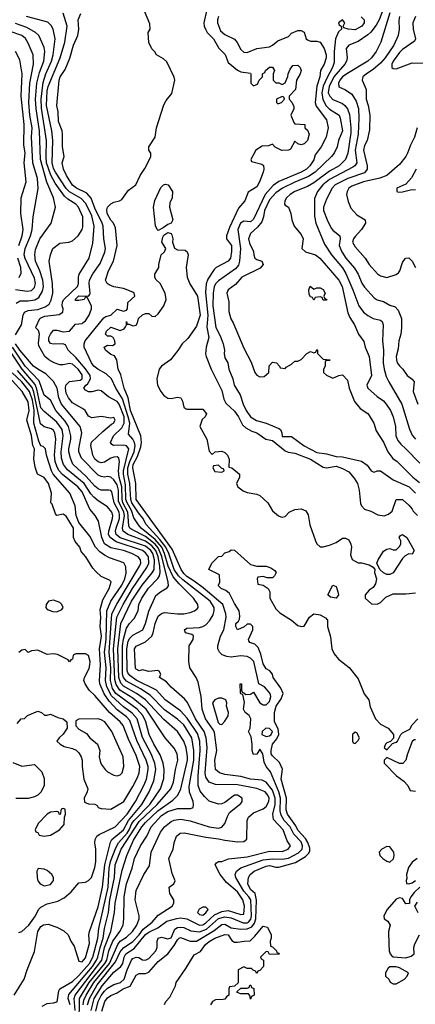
# Model space of a CAD drawing. Header units: inches. Extents: x 1793389 to 1900389, y 320802 to 470796.
# Tile 539 of 656: x 1853496 to 1855990, y 403673 to 409870. Entities that reach past the tile are written whole.
import ezdxf

# ---------------------------------------------------------------- set-up
doc = ezdxf.new("R2010")
doc.units = ezdxf.units.IN
doc.header["$MEASUREMENT"] = 0
doc.layers.add('B8450', color=7, linetype='Continuous')

msp = doc.modelspace()

# ---------------------------------------------------------------- linework, layer by layer
at = {"layer": 'B8450', "color": 2}
for points, elevation in [([(1855810.2, 410000), (1855761.7, 409870), (1855744.1, 409835.9), (1855710, 409791.8), (1855690, 409775.1), (1855630, 409733.3), (1855571.3, 409710), (1855554.8, 409690), (1855560.7, 409630), (1855556.3, 409610), (1855546, 409590), (1855475.5, 409510), (1855446.2, 409450), (1855441.5, 409410), (1855450.4, 409390), (1855470, 409368.4), (1855530, 409342.4), (1855545.5, 409330), (1855562.4, 409310), (1855574, 409274), (1855583.6, 409190), (1855582.6, 409157.4), (1855563.7, 409030), (1855550.4, 408990), (1855510.4, 408950), (1855450, 408917.4), (1855350, 408843.5), (1855310, 408820.5), (1855231.3, 408790), (1855201, 408770), (1855178.8, 408750), (1855166.8, 408730), (1855164.7, 408710), (1855170, 408702), (1855190.9, 408690.9), (1855206, 408650), (1855211.3, 408610), (1855226, 408570), (1855270, 408518), (1855282.8, 408490), (1855274.8, 408430), (1855298, 408410), (1855361, 408390), (1855387.7, 408370), (1855508.4, 408230), (1855528.7, 408190), (1855564.2, 408024.2), (1855576.4, 407996.4), (1855606.8, 407950), (1855631, 407890), (1855665.2, 407845.2), (1855674, 407810), (1855699.1, 407750), (1855713, 407630), (1855684, 407570), (1855690.8, 407550), (1855750, 407498.8), (1855790, 407470.8), (1855806.8, 407450), (1855834, 407410), (1855850.4, 407370), (1855865.5, 407310), (1855866.4, 407250), (1855880.7, 407220.7), (1855897.6, 407197.6), (1855930.7, 407170), (1856018.3, 407078.3)], 258), ([(1853946.4, 403633.6), (1853966, 403710), (1854015.8, 403790), (1854090, 403876), (1854134.7, 403910), (1854146.6, 403930), (1854154.5, 403970), (1854166.2, 403990), (1854216.8, 404023.2), (1854290, 404111.5), (1854310, 404126.5), (1854366.2, 404153.8), (1854424.6, 404195.4), (1854486.8, 404213.2), (1854510, 404216.5), (1854550, 404211.5), (1854630, 404170.2), (1854650, 404172.6), (1854670, 404184.7), (1854724.9, 404235.1), (1854770, 404257.6), (1854810, 404262.7), (1854890, 404237.1), (1854910, 404241), (1854912.8, 404290), (1854902.4, 404330), (1854870, 404381.6), (1854800.4, 404440.4), (1854759, 404490), (1854728.7, 404550), (1854736.4, 404563.6), (1854748.9, 404571.1), (1854770, 404572), (1854812, 404588), (1854930, 404600.3), (1855070, 404637.6), (1855150, 404635.5), (1855188.7, 404650), (1855204, 404670), (1855182, 404702), (1855157.6, 404770), (1855095.3, 404835.3), (1855092.6, 404870), (1855106, 404930), (1855107.3, 404970), (1855090, 405019.7), (1855050, 405071.5), (1855024.2, 405084.2), (1854950, 405089.8), (1854890, 405105.7), (1854790, 405118.4), (1854755.3, 405130), (1854729.7, 405149.7), (1854726, 405210), (1854738, 405270), (1854723.3, 405383.3), (1854718.4, 405398.4), (1854667.6, 405470), (1854647, 405530), (1854639.5, 405610), (1854620.2, 405700.2), (1854609.4, 405729.4), (1854568.7, 405790), (1854562, 405830), (1854563.7, 405930), (1854589.2, 405970), (1854591.9, 405991.9), (1854581.2, 406001.2), (1854542, 406010), (1854534, 406030), (1854550, 406040.7), (1854630, 406045.5), (1854650, 406050.4), (1854670, 406062), (1854693.2, 406086.8), (1854715.1, 406124.9), (1854722.6, 406150), (1854721.7, 406170), (1854696.4, 406210), (1854523.9, 406343.9), (1854497.4, 406370), (1854469.8, 406410), (1854435.8, 406510), (1854416.8, 406550), (1854379, 406599), (1854293.3, 406693.3), (1854272.6, 406732.6), (1854245.4, 406765.4), (1854203.7, 406830), (1854196.2, 406850), (1854190.7, 406950), (1854178.6, 407010), (1854178.9, 407050), (1854189.9, 407090.1), (1854217.3, 407150), (1854224.4, 407190), (1854220.4, 407210), (1854210, 407229.6), (1854182.3, 407262.3), (1854189.8, 407330), (1854180.2, 407370), (1854143.6, 407483.6), (1854101.3, 407550), (1854075.1, 407610), (1854041.8, 407641.8), (1853989.3, 407670), (1853964.5, 407690), (1853949.6, 407710), (1853902.7, 407810), (1853902, 407830), (1853909.6, 407850), (1854027.2, 407992.8), (1854038.9, 408001.1), (1854070, 408010.5), (1854110, 408047.3), (1854150, 408036.3), (1854170, 408043), (1854176.2, 408050), (1854177.2, 408090), (1854221.2, 408130), (1854217.2, 408150), (1854210, 408155.1), (1854150, 408179.3), (1854090, 408189.3), (1854061.2, 408201.2), (1854048, 408210), (1854038, 408230), (1854055.3, 408290), (1854087.8, 408350), (1854109.6, 408450), (1854100.2, 408560.2), (1854087, 408590), (1854070, 408609.4), (1854047.6, 408650), (1854045.8, 408674.2), (1854050, 408691.3), (1854070, 408712), (1854090, 408722), (1854126, 408730), (1854140.4, 408739.6), (1854182, 408798), (1854228, 408830), (1854255.3, 408890), (1854285.6, 408934.4), (1854315.3, 408990), (1854322, 409010), (1854322, 409030), (1854309.3, 409049.3), (1854309.4, 409070), (1854349.4, 409130), (1854357.6, 409190), (1854405.8, 409334.2), (1854418.9, 409361.1), (1854454.2, 409405.8), (1854474, 409490), (1854469.1, 409509.1), (1854424.5, 409604.5), (1854403.7, 409623.7), (1854358, 409650), (1854348.4, 409668.4), (1854330, 409686), (1854310, 409726), (1854306, 409790), (1854318, 409810), (1854316.4, 409843.6), (1854283.1, 409923.1)], 246), ([(1854675.3, 409935.3), (1854657.3, 409850), (1854658.8, 409830), (1854666.8, 409810), (1854678.8, 409790), (1854717.3, 409750), (1854750.5, 409690.5), (1854790.6, 409650.6), (1854810, 409602), (1854870, 409552), (1854890, 409542), (1854950, 409534), (1854954, 409530), (1854954, 409470), (1854970, 409454), (1854994.6, 409465.4), (1855006, 409490), (1855026, 409510), (1855026, 409530), (1855042, 409538), (1855046, 409550), (1855070, 409572), (1855090, 409572), (1855102, 409550), (1855094, 409530), (1855094, 409490), (1855110, 409474), (1855130, 409474), (1855150, 409462), (1855170, 409474), (1855187.3, 409512.7), (1855188, 409530), (1855200.4, 409559.6), (1855218, 409582), (1855250, 409584.7), (1855264.7, 409570), (1855270.9, 409550.9), (1855264.7, 409530), (1855242, 409490), (1855234, 409430), (1855194, 409390), (1855194, 409370), (1855211.6, 409351.6), (1855223.6, 409323.6), (1855224.7, 409310), (1855204.7, 409270), (1855223.6, 409223.6), (1855230, 409214), (1855294, 409210), (1855294, 409190), (1855310, 409174), (1855321, 409150), (1855310.6, 409110), (1855290, 409089), (1855270, 409082), (1855248.4, 409088.4), (1855230, 409106), (1855203.6, 409056.4), (1855191.1, 409048.9), (1855148, 409048), (1855107.3, 409067.3), (1855090, 409086), (1855063.6, 409076.4), (1855025.4, 409074.6), (1854984.7, 409050), (1854954, 408990), (1854958, 408978), (1855022, 408962), (1855032, 408952), (1855036, 408930), (1855030.7, 408910), (1855007.7, 408850), (1854990, 408819), (1854936, 408784), (1854914.8, 408730), (1854876.3, 408683.7), (1854817.7, 408562.3), (1854799.3, 408510), (1854798.8, 408490), (1854832.2, 408450), (1854832.1, 408412.1), (1854824.9, 408370), (1854810.7, 408350), (1854734.8, 408310), (1854721.8, 408298.2), (1854682.5, 408237.5), (1854672.4, 408207.6), (1854667.7, 408152.3), (1854681.2, 408010), (1854676, 407936), (1854688.2, 407870), (1854670.6, 407810), (1854667.5, 407767.5), (1854670.8, 407750), (1854704, 407670), (1854770, 407536), (1854782.6, 407482.6), (1854796, 407456), (1854850, 407407.3), (1854876.4, 407370), (1854900.9, 407320.9), (1854920.9, 407300.9), (1854959.9, 407279.9), (1854990.3, 407270.3), (1855046.8, 407230), (1855090, 407221.3), (1855170, 407157.3), (1855188.4, 407148.4), (1855230, 407141.6), (1855330, 407104.6), (1855410, 407054), (1855430, 407049), (1855490, 407059.6), (1855530, 407045.3), (1855570, 407023.8), (1855605.4, 406985.4), (1855625.3, 406950), (1855636.5, 406910), (1855644.9, 406824.9), (1855650.6, 406810), (1855670.4, 406790.4), (1855710, 406777.3), (1855753.4, 406753.4), (1855792.9, 406747.1), (1855821.7, 406758.3), (1855843.6, 406776.4), (1855869.6, 406850.4), (1855909.4, 406850.6), (1855950, 406814), (1855970.6, 406790), (1855975.9, 406775.9), (1856004.7, 406750)], 246), ([(1853470, 407886), (1853507.6, 407950), (1853518.4, 408010), (1853527.3, 408030), (1853550, 408040.4), (1853610, 408046.7), (1853657.8, 408062.2), (1853681, 408079), (1853695.3, 408104.7), (1853704.5, 408150), (1853703.6, 408210), (1853682.7, 408350), (1853689.4, 408390), (1853705.2, 408430), (1853750, 408462.8), (1853806, 408470), (1853830, 408478.8), (1853865.2, 408510), (1853889.2, 408550), (1853893.8, 408566.2), (1853893.6, 408630), (1853867, 408690), (1853849.4, 408710), (1853800, 408740), (1853778.7, 408758.7), (1853720.6, 408840.6), (1853692.5, 408892.5), (1853665.8, 408970), (1853662.6, 409010), (1853665.3, 409110), (1853633.9, 409313.9), (1853630.7, 409370), (1853644.1, 409475.9), (1853661.4, 409530), (1853696.8, 409610), (1853707.4, 409650), (1853720.7, 409750), (1853707.3, 409810), (1853694.9, 409834.9), (1853674, 409854), (1853539, 409890)], 258), ([(1853896.5, 403670), (1853901.3, 403698.7), (1853914.6, 403730), (1853963.7, 403810), (1854061.6, 403930), (1854114.8, 404050), (1854130, 404070.3), (1854170, 404095.8), (1854207.3, 404130), (1854233.6, 404170), (1854249.3, 404210), (1854249.3, 404230), (1854225.1, 404330), (1854229.6, 404390), (1854278, 404490), (1854315.3, 404544.7), (1854325.6, 404630), (1854383.3, 404756.7), (1854409.8, 404790.2), (1854450, 404822.4), (1854470, 404832.4), (1854510, 404838.4), (1854570, 404827.2), (1854690, 404790.3), (1854750, 404782.4), (1854770, 404788), (1854789.4, 404810), (1854805.1, 404854.9), (1854819.3, 404880.7), (1854890, 404936), (1854899.3, 404950), (1854899, 404970), (1854870, 404989.2), (1854850, 404989.2), (1854790, 404944), (1854770, 404934), (1854750, 404933.2), (1854690, 404952.3), (1854660.1, 404980.1), (1854633.9, 405013.9), (1854621.3, 405050), (1854620.9, 405110), (1854634.6, 405270), (1854632, 405330), (1854616.9, 405376.9), (1854552.8, 405472.8), (1854510, 405520.5), (1854414, 405590), (1854359.5, 405650), (1854230, 405712.1), (1854190, 405741.7), (1854178.3, 405758.3), (1854173.1, 405773.1), (1854172.4, 405910), (1854180.9, 405959.1), (1854190, 405976.4), (1854210, 405995.8), (1854271.8, 406030), (1854289.6, 406070), (1854310, 406146.8), (1854354.2, 406245.8), (1854384, 406270), (1854426.8, 406293.2), (1854433.8, 406306.2), (1854433, 406330), (1854391.7, 406491.7), (1854370, 406546.4), (1854349.9, 406569.9), (1854290, 406616.8), (1854202.2, 406662.2), (1854190.7, 406670.7), (1854183.8, 406683.8), (1854177.4, 406770), (1854146.9, 406830), (1854141.3, 406850), (1854140.4, 406930), (1854124.2, 406990), (1854119.3, 407030), (1854125.1, 407090), (1854121.2, 407110), (1854110, 407118), (1854090, 407116.2), (1854070, 407109.5), (1854030, 407085.1), (1854010, 407081.6), (1853990, 407087.8), (1853970, 407105.1), (1853957.6, 407130), (1853945.6, 407190), (1853949.7, 407210.3), (1854020.7, 407279.3), (1854074.8, 407325.2), (1854088, 407330), (1854098, 407350), (1854090, 407366), (1854070, 407362), (1854010, 407372.3), (1853950, 407365.2), (1853930, 407374), (1853909.5, 407409.5), (1853898.7, 407418.7), (1853830, 407459.5), (1853803.6, 407490), (1853790, 407519), (1853784.7, 407550), (1853787.3, 407570), (1853810, 407593), (1853877.6, 407602.4), (1853889.6, 407610), (1853890, 407634), (1853864, 407670), (1853830, 407701.3), (1853810, 407706), (1853770, 407697.6), (1853750, 407698.4), (1853714, 407710), (1853679.3, 407730), (1853655.1, 407750), (1853616.6, 407816.6), (1853614, 407834), (1853621.6, 407890), (1853614.8, 407914.8), (1853598, 407930), (1853600.4, 407939.6), (1853624, 407990), (1853630, 407993.4), (1853655.6, 408004.4), (1853744.4, 408015.6), (1853769.2, 408030), (1853769.6, 408050), (1853763, 408070), (1853765.6, 408094.4), (1853775.1, 408110), (1853860.7, 408190), (1853867, 408210), (1853866.6, 408250), (1853871.6, 408268.4), (1853935.1, 408370), (1853956.9, 408463.1), (1853966.6, 408570), (1853950, 408635.1), (1853912.8, 408712.8), (1853884.4, 408744.4), (1853810, 408786.2), (1853790, 408808.2), (1853722.4, 408910), (1853710, 408934.5), (1853700.8, 408970), (1853705.3, 409110), (1853698, 409170), (1853665, 409330), (1853670, 409422), (1853675.4, 409450), (1853751, 409630), (1853779.8, 409730), (1853796.2, 409830), (1853769.5, 409910.5)], 254), ([(1853923.7, 403670), (1853935.8, 403710), (1853985.2, 403794.8), (1854099.5, 403940.5), (1854130, 404002), (1854150, 404028.8), (1854210, 404069), (1854248.7, 404110), (1854274.5, 404145.5), (1854331.6, 404190), (1854370, 404233.4), (1854458, 404290), (1854468, 404310), (1854468, 404330), (1854442, 404370), (1854438, 404410), (1854468.4, 404431.6), (1854475.3, 404450), (1854456.5, 404496.5), (1854435.3, 404590), (1854464, 404650), (1854468.9, 404688.9), (1854485.2, 404730), (1854508.7, 404750), (1854532.8, 404752.8), (1854670, 404723.8), (1854750, 404715.3), (1854790, 404706), (1854870, 404694.8), (1854910, 404698), (1854928.7, 404711.3), (1854929.2, 404830), (1854939, 404850), (1854970, 404877.3), (1855030, 404903.8), (1855050, 404918), (1855067.6, 404950), (1855067.8, 404970), (1855059.7, 404990), (1855043.7, 405010), (1854990.9, 405030.9), (1854870, 405055.1), (1854730, 405055.6), (1854690, 405072), (1854670, 405102.7), (1854665.3, 405130), (1854677.3, 405290), (1854672.3, 405350), (1854658.5, 405390), (1854603.5, 405470), (1854552.9, 405572.9), (1854535.1, 405595.1), (1854450, 405669.2), (1854422, 405702), (1854378, 405730), (1854385.2, 405750), (1854376, 405770), (1854367.1, 405772.9), (1854310, 405766.6), (1854270, 405777.6), (1854250, 405772.3), (1854230, 405781.2), (1854227, 405787), (1854220.7, 405910), (1854230, 405926.8), (1854290, 405954.9), (1854329.5, 405990), (1854338.4, 406010), (1854349.8, 406070.2), (1854370, 406115.5), (1854390, 406133), (1854410, 406139.3), (1854490, 406130.6), (1854530, 406130.8), (1854570, 406138.8), (1854598, 406150), (1854616.5, 406163.5), (1854622, 406170), (1854619, 406190), (1854592.3, 406230), (1854500.4, 406320.4), (1854463.8, 406363.8), (1854431.3, 406430), (1854409.9, 406510), (1854391.7, 406550), (1854350, 406598), (1854261.1, 406670), (1854244.2, 406690), (1854215.4, 406735.4), (1854200.3, 406780.3), (1854172.7, 406830), (1854166, 406850), (1854162.6, 406942.6), (1854150.5, 407010), (1854151.2, 407030), (1854184.7, 407170), (1854170, 407187.6), (1854152.1, 407192.1), (1854088, 407190), (1854076.5, 407196.5), (1854069.3, 407210), (1854087, 407250), (1854139.4, 407300.6), (1854155.7, 407330), (1854153.9, 407370), (1854122.3, 407450), (1854110, 407467.8), (1854056.3, 407496.3), (1854010, 407534), (1853990, 407539), (1853950, 407528.7), (1853930, 407528.7), (1853910, 407539), (1853901.2, 407550), (1853914, 407570), (1853924.2, 407575.8), (1853941.6, 407610), (1853939.7, 407630), (1853912, 407672), (1853850, 407744.7), (1853800.9, 407790), (1853784, 407824), (1853769.2, 407829.2), (1853710, 407827), (1853690, 407833.2), (1853679.5, 407850), (1853679.5, 407870), (1853690, 407891.3), (1853710, 407916), (1853730, 407916), (1853770, 407906), (1853809.3, 407910.7), (1853847, 407953), (1853890, 407958.8), (1853896.6, 407963.4), (1853910, 407974.8), (1853934.5, 408010), (1853949.4, 408050), (1853949.3, 408070), (1853922, 408122), (1853910, 408126), (1853902, 408110), (1853870, 408102.7), (1853850, 408102), (1853846.6, 408110), (1853870, 408131.8), (1853929.1, 408130.9), (1853938.6, 408141.4), (1853941.2, 408150), (1853934, 408210), (1853936.9, 408230), (1853956.9, 408270), (1854003.3, 408336.7), (1854032.1, 408407.9), (1854036.3, 408430), (1854026.6, 408490), (1854022.6, 408570), (1854016.9, 408590), (1853970, 408683.7), (1853947.5, 408747.5), (1853919.5, 408779.5), (1853855.1, 408810), (1853830, 408829.6), (1853791.5, 408890), (1853771.8, 408930), (1853764.5, 408970), (1853777, 409010), (1853765.6, 409070), (1853766, 409150), (1853763.6, 409170), (1853741.6, 409230), (1853738, 409290), (1853729.6, 409330), (1853744, 409490), (1853751.8, 409510), (1853782.4, 409557.6), (1853812.4, 409627.6), (1853835.1, 409710), (1853862.9, 409770), (1853869.6, 409810), (1853864.4, 409870), (1853882, 409910)], 250), ([(1854748.4, 409890), (1854742, 409870), (1854742, 409850), (1854761.2, 409801.2), (1854790, 409776.4), (1854850, 409747.7), (1854867.3, 409727.3), (1854890, 409682.8), (1854910, 409665.5), (1854930, 409663.8), (1854990, 409688.4), (1855070, 409700.5), (1855090, 409710.7), (1855122.9, 409737.1), (1855190, 409764), (1855210, 409784.7), (1855250, 409802), (1855270, 409802), (1855290, 409791.3), (1855301, 409750), (1855310, 409744), (1855330, 409735.5), (1855370, 409736.3), (1855390, 409728), (1855415.8, 409690), (1855428.4, 409650), (1855428.4, 409630), (1855414.9, 409590), (1855392.7, 409550), (1855388.5, 409510), (1855368.1, 409451.9), (1855358.7, 409350), (1855365.8, 409325.8), (1855430, 409239.1), (1855440.3, 409190), (1855427.7, 409130), (1855395.5, 409070), (1855359.5, 409020.5), (1855350, 408989.2), (1855325.5, 408950), (1855303.8, 408930), (1855270.6, 408910), (1855129.1, 408850.9), (1855092.9, 408827.1), (1855042.7, 408770), (1854970, 408614), (1854950, 408598.9), (1854910, 408601.3), (1854887.4, 408590), (1854870.3, 408550), (1854887.7, 408430), (1854881.7, 408350), (1854875.4, 408324.6), (1854857.4, 408302.6), (1854750, 408227.6), (1854732.4, 408210), (1854721.1, 408190), (1854714.9, 408150), (1854713.7, 408070), (1854733.5, 407933.5), (1854760.6, 407880.6), (1854779.3, 407830), (1854788, 407790), (1854784.9, 407770), (1854790, 407742), (1854807.3, 407710), (1854814, 407670), (1854839.1, 407610), (1854847.7, 407570), (1854886, 407510), (1854905.3, 407450), (1854923.7, 407410), (1854951.5, 407371.5), (1854987.9, 407347.9), (1855050, 407330.3), (1855130, 407298), (1855139.1, 407290), (1855148, 407270), (1855150, 407246.8), (1855210, 407246), (1855290, 407188.4), (1855370, 407145.7), (1855430, 407137), (1855490, 407121.3), (1855530, 407118.4), (1855650, 407091), (1855686.8, 407066.8), (1855711.6, 407031.6), (1855723.6, 407023.6), (1855730, 407022), (1855749, 407031), (1855770, 407030.8), (1855850, 406974.9), (1855950.6, 406930), (1855990, 406890.5)], 250), ([(1855648.5, 409888.5), (1855666.8, 409870), (1855667.3, 409850), (1855653.4, 409830), (1855610, 409807), (1855566, 409810), (1855540.2, 409820.2), (1855535.3, 409830), (1855545.2, 409850), (1855530, 409869), (1855505.5, 409850), (1855510, 409838), (1855522, 409830), (1855524.7, 409810), (1855506, 409794), (1855486, 409750), (1855479, 409670), (1855478.9, 409601.1), (1855468.9, 409570), (1855433.4, 409506.6), (1855408.8, 409451.2), (1855401.1, 409410), (1855407.6, 409367.6), (1855428.4, 409328.4), (1855450, 409306.4), (1855510, 409270.5), (1855517.1, 409250), (1855530.4, 409170), (1855504.9, 409110), (1855497.1, 409070), (1855478, 409030), (1855462, 409010), (1855358.4, 408910), (1855316.1, 408883.9), (1855230, 408848.5), (1855152.7, 408810), (1855110, 408779.7), (1855070, 408736.9), (1855040.2, 408670), (1855033.1, 408630), (1855021.6, 408598.4), (1854995.9, 408564.1), (1854950, 408524), (1854939.3, 408490), (1854943.9, 408463.9), (1854970.6, 408410.6), (1854971, 408390), (1854978, 408370), (1854990, 408361), (1855022, 408350), (1855031.3, 408330), (1855012.7, 408307.3), (1854896, 408250), (1854855.5, 408204.5), (1854811, 408170), (1854802.8, 408150), (1854814, 408094), (1854814, 408034), (1854827.5, 407987.5), (1854842.8, 407962.8), (1854910, 407802), (1854954.4, 407714.4), (1854978, 407650), (1854990, 407632), (1855010, 407622), (1855036.4, 407623.6), (1855066, 407650), (1855068.4, 407691.6), (1855090, 407714), (1855114, 407710), (1855134, 407690), (1855138, 407678), (1855170, 407674), (1855176.4, 407683.6), (1855210, 407702), (1855230, 407722), (1855250, 407722), (1855270, 407732), (1855306, 407770), (1855330, 407782), (1855350, 407774), (1855362, 407778), (1855370, 407794), (1855374, 407790), (1855374, 407770), (1855410, 407734), (1855454, 407730), (1855450, 407726), (1855430, 407726), (1855422, 407718), (1855422, 407690), (1855412, 407670), (1855412, 407650), (1855430, 407632), (1855470, 407614), (1855508.4, 407631.6), (1855530, 407634), (1855562, 407602), (1855572.2, 407550), (1855606.6, 407466.6), (1855642.4, 407422.4), (1855690, 407391), (1855698.8, 407378.8), (1855727.7, 407330), (1855743.4, 407283.4), (1855790, 407211.3), (1855816.3, 407150), (1855848.6, 407108.6), (1855874.8, 407090), (1855973.4, 406990), (1856016.5, 406956.5)], 254), ([(1855830, 409913.2), (1855773.4, 409730), (1855742.8, 409670), (1855713, 409630), (1855690, 409609.6), (1855558, 409530), (1855530.5, 409510), (1855514.9, 409490), (1855506.4, 409470), (1855508.7, 409448.7), (1855550, 409428), (1855590, 409400.7), (1855616.7, 409356.7), (1855631.5, 409311.5), (1855634.9, 409250), (1855630.2, 409150), (1855611.3, 409050), (1855620.4, 408970), (1855608.9, 408951.1), (1855597.1, 408942.9), (1855450, 408864.4), (1855406.7, 408830), (1855372.4, 408790), (1855354.4, 408745.6), (1855353.7, 408633.7), (1855363, 408590), (1855417.5, 408457.5), (1855461.6, 408390), (1855530, 408308), (1855552.3, 408272.3), (1855597, 408170), (1855633.4, 408070), (1855664, 408030), (1855690, 408007.7), (1855724.7, 407990), (1855770, 407979.1), (1855780.7, 407970), (1855787.7, 407950), (1855783, 407850), (1855788.4, 407790), (1855786.4, 407710), (1855793, 407670), (1855805.3, 407625.3), (1855822, 407590), (1855904.9, 407450), (1855953.5, 407293.5), (1855970, 407256), (1855990.6, 407230)], 262), ([(1855890.6, 409890), (1855886.2, 409866.2), (1855888, 409810), (1855881.6, 409770), (1855854.4, 409710), (1855798.9, 409630), (1855770, 409596.9), (1855723.9, 409556.1), (1855682.8, 409530), (1855658.8, 409510), (1855656.8, 409503.2), (1855654, 409490), (1855680.7, 409430), (1855680.4, 409370), (1855692.7, 409330), (1855703, 409270), (1855702, 409178), (1855685.5, 409110), (1855670, 409079), (1855662.4, 409050), (1855687.2, 408950), (1855686.7, 408930), (1855670, 408906.6), (1855564, 408870), (1855485.5, 408830), (1855466.4, 408810), (1855430, 408741.2), (1855410.7, 408690.7), (1855410.5, 408670), (1855433.4, 408610), (1855459.2, 408559.2), (1855470, 408545.5), (1855514.8, 408510), (1855517.1, 408490), (1855510.4, 408450), (1855526.7, 408410), (1855552.4, 408370), (1855605.8, 408305.8), (1855628.7, 408268.7), (1855652.1, 408212.1), (1855670, 408186.8), (1855730, 408119.1), (1855750, 408107.7), (1855790, 408096.3), (1855830, 408074), (1855863.4, 408063.4), (1855882.4, 408042.4), (1855902, 407990), (1855902, 407930), (1855898, 407890), (1855885.5, 407850), (1855882, 407798), (1855868.7, 407750), (1855870.5, 407730), (1855876.3, 407710), (1855890, 407690.8), (1855911, 407670), (1855938.8, 407630), (1855970, 407607.3), (1855981.6, 407590), (1855975.5, 407530), (1856006.8, 407450)], 266), ([(1855990.4, 409890), (1855974.9, 409850), (1855975.5, 409810), (1855990.8, 409750), (1855984.5, 409735.5), (1855910, 409683.6), (1855890, 409664.5), (1855850.6, 409610), (1855842, 409590), (1855841, 409570), (1855850, 409562.8), (1855870, 409560.5), (1855970, 409599.5), (1856070, 409596.4)], 270), ([(1853470, 408171.7), (1853542.3, 408162.3), (1853570, 408166.7), (1853590, 408184.9), (1853596.9, 408210), (1853590, 408242.7), (1853530, 408366.6), (1853524.8, 408390), (1853531.1, 408430), (1853564, 408510), (1853574, 408550), (1853580.7, 408630), (1853611.7, 408808.3), (1853607.8, 408870), (1853579.7, 408970), (1853569.8, 409130), (1853574.2, 409190), (1853559.3, 409270), (1853552.9, 409350), (1853559.8, 409470), (1853582.4, 409590), (1853581.6, 409650), (1853550, 409722.7), (1853532.1, 409752.1), (1853510, 409771.6), (1853436.6, 409796.6)], 266), ([(1853473.1, 408086.9), (1853498.3, 408101.7), (1853550, 408101.1), (1853592.3, 408107.7), (1853617.4, 408122.6), (1853639.3, 408160.7), (1853645.3, 408190), (1853641.4, 408230), (1853622.6, 408290), (1853596.9, 408350), (1853591.6, 408390), (1853595.9, 408424.1), (1853623.6, 408490), (1853694.5, 408590), (1853721.2, 408690), (1853709.6, 408750), (1853667, 408847), (1853627.4, 408990), (1853620.3, 409170), (1853599.8, 409310), (1853596.5, 409370), (1853605.3, 409470), (1853621.3, 409538.7), (1853648.3, 409610), (1853654.7, 409670), (1853650, 409695.3), (1853627.5, 409747.5), (1853616, 409770), (1853596, 409790), (1853540.9, 409820.9), (1853470, 409846.9)], 262), ([(1853489.8, 408450), (1853511, 408510), (1853517.3, 408550), (1853503, 408650), (1853506.3, 408750), (1853538, 408850), (1853524.7, 408970), (1853529.8, 409030), (1853522.5, 409082.5), (1853523.5, 409210), (1853505.4, 409390), (1853512.8, 409530), (1853497.2, 409617.2), (1853469.3, 409670)], 270), ([(1856000.7, 409190), (1855984, 409130), (1855958.5, 409081.5), (1855940.7, 409030), (1855930, 409009), (1855890, 408959), (1855810, 408889.5), (1855766.2, 408873.8), (1855662.8, 408850), (1855590, 408822.4), (1855570.3, 408809.7), (1855559.3, 408790), (1855556.4, 408770), (1855565.7, 408725.7), (1855583.9, 408683.9), (1855621.7, 408641.7), (1855674.8, 408610), (1855675.5, 408590), (1855650.4, 408550), (1855610, 408506), (1855599.3, 408490), (1855593.4, 408470), (1855610, 408441), (1855674.8, 408370), (1855698, 408330), (1855751, 408270), (1855770, 408257.3), (1855810, 408247.3), (1855870, 408266.8), (1855883.2, 408276.8), (1855893.2, 408290), (1855910, 408342), (1855928.7, 408370), (1855950, 408371.3), (1855970.6, 408350.6), (1855990.7, 408310.7)], 270), ([(1855994.8, 408930), (1855965.5, 408874.5), (1855930, 408835.3), (1855874, 408810), (1855874, 408790), (1855884.7, 408784.7), (1855910, 408786), (1855960.2, 408799.8), (1855990, 408801)], 274), ([(1853975.4, 403630), (1853990.7, 403690), (1854010, 403727.2), (1854030, 403754.9), (1854050, 403773.4), (1854090, 403797), (1854132, 403810), (1854155.6, 403830), (1854173.7, 403890), (1854200.5, 403950), (1854210, 403961.6), (1854230, 403970.3), (1854248.2, 403968.2), (1854270, 403953.4), (1854290, 403950.4), (1854310, 403962), (1854355.1, 404010), (1854363.1, 404030), (1854362, 404070), (1854369.2, 404090), (1854390, 404094.9), (1854430, 404084.6), (1854450, 404090.5), (1854473.8, 404146.2), (1854490, 404155.5), (1854510, 404159.1), (1854530, 404156.3), (1854575.9, 404135.9), (1854630, 404129.1), (1854673.5, 404146.5), (1854750, 404212), (1854790, 404222.9), (1854830, 404216.5), (1854905.4, 404185.4), (1854930, 404185.4), (1854938, 404190), (1854952.3, 404207.7), (1854957.5, 404230), (1854953.3, 404330), (1854941.5, 404350), (1854910, 404385.4), (1854858.4, 404470), (1854855.1, 404490), (1854862.7, 404510), (1854890, 404532.2), (1855030, 404582.4), (1855089.1, 404589.1), (1855150, 404587.3), (1855190, 404593.4), (1855254.2, 404625.8), (1855277.7, 404650), (1855279.3, 404670), (1855270, 404694.7), (1855223.4, 404743.4), (1855200.3, 404790), (1855163.9, 404830), (1855143.3, 404863.3), (1855137.7, 404890), (1855139.4, 404970), (1855129.8, 405010), (1855076.9, 405136.9), (1855049, 405170), (1855037.2, 405197.2), (1855028, 405250), (1855010, 405278), (1854990, 405248), (1854970, 405246), (1854968, 405250), (1854962, 405270), (1854962, 405310), (1854955.3, 405355.3), (1854938, 405390), (1854948, 405410), (1854953.2, 405470), (1854942, 405490), (1854917.2, 405510), (1854907, 405530), (1854914, 405574), (1854902, 405622), (1854890, 405626), (1854888.7, 405631.3), (1854886, 405690), (1854894, 405690), (1854894, 405650), (1854898, 405638), (1854910, 405634), (1854922, 405622), (1854950, 405624.7), (1854970, 405638), (1855010, 405570.7), (1855030, 405558.4), (1855050, 405557.6), (1855070, 405579.1), (1855079.6, 405610), (1855074, 405630), (1855039.5, 405670), (1855002.7, 405690), (1854972.1, 405830), (1854951.9, 405851.9), (1854930, 405861.6), (1854890, 405866), (1854830, 405858.4), (1854801.2, 405861.2), (1854772.5, 405872.5), (1854755.3, 405890), (1854746, 405910), (1854746, 405930), (1854762.7, 405990), (1854782.4, 406030), (1854796.9, 406110), (1854795.6, 406130), (1854775.6, 406190), (1854653.6, 406293.6), (1854596.8, 406336.8), (1854550, 406364.5), (1854530, 406383.5), (1854514, 406410), (1854457.3, 406537.3), (1854229.8, 406850), (1854227.9, 406950), (1854209.8, 407050), (1854212.1, 407070), (1854238.7, 407121.3), (1854259.2, 407180.8), (1854263.1, 407210), (1854259.7, 407250), (1854194.8, 407410), (1854180.4, 407490), (1854154.7, 407550), (1854134.7, 407634.7), (1854117.2, 407670), (1854108.7, 407730), (1854094.6, 407754.6), (1854070, 407762), (1854038, 407790), (1854029, 407810), (1854050, 407822), (1854080.4, 407819.6), (1854098, 407830), (1854095.3, 407850), (1854086, 407870), (1854070, 407878), (1854050, 407878), (1854038, 407890), (1854044, 407910), (1854070, 407934.8), (1854130, 407914), (1854154.5, 407925.5), (1854163.7, 407936.3), (1854169.3, 407950), (1854170, 407970.7), (1854174, 407954), (1854186, 407954), (1854210, 407944), (1854230, 407947.3), (1854238.6, 407961.4), (1854246, 407990), (1854270, 408012.7), (1854290, 408022), (1854310, 408021), (1854330, 408004.7), (1854350, 408002), (1854370, 408018), (1854404, 408070), (1854419, 408110), (1854414, 408150), (1854382, 408210), (1854354.6, 408234.6), (1854348, 408250), (1854348.4, 408268.4), (1854374, 408310), (1854374, 408330), (1854388.7, 408390), (1854408, 408410), (1854418, 408430), (1854393.2, 408470), (1854399.3, 408500.7), (1854405.6, 408514.4), (1854416.5, 408523.5), (1854430, 408531), (1854450, 408524.7), (1854455.5, 408515.5), (1854460.7, 408490), (1854458.8, 408470), (1854471.3, 408431.3), (1854490, 408422), (1854539.6, 408419.6), (1854552, 408410), (1854558, 408390), (1854546, 408310), (1854550.8, 408250), (1854567.9, 408207.9), (1854617.1, 408130), (1854634.6, 408010), (1854610, 407941.2), (1854556.4, 407863.6), (1854521, 407830), (1854492.8, 407787.2), (1854446, 407730), (1854391, 407690), (1854374.8, 407670), (1854360.7, 407610), (1854364.9, 407570), (1854384.9, 407530), (1854405.8, 407505.8), (1854430, 407488), (1854450, 407485.5), (1854490, 407493.4), (1854511.3, 407490), (1854522.8, 407470), (1854531.1, 407431.1), (1854542, 407422), (1854550, 407418), (1854650, 407418), (1854674, 407390), (1854664.7, 407370), (1854646, 407354), (1854630.7, 407310), (1854674.8, 407230), (1854690, 407154), (1854710, 407134), (1854728.9, 407151.1), (1854770, 407154.8), (1854790, 407146), (1854806, 407130), (1854816.9, 407103.1), (1854814, 407054), (1854834, 407050), (1854882, 407010), (1854882, 406990), (1854862, 406950), (1854872, 406930), (1854905.2, 406905.2), (1854930, 406894.8), (1854990, 406884), (1855010, 406874.8), (1855061, 406830), (1855090, 406778), (1855127.5, 406747.5), (1855141.4, 406741.4), (1855150, 406738.8), (1855170, 406742.8), (1855194, 406770), (1855230, 406787.3), (1855270.8, 406790.8), (1855298.8, 406778.8), (1855313.7, 406753.7), (1855324, 406690), (1855361, 406590), (1855370, 406572), (1855390, 406552), (1855410, 406551.3), (1855450, 406562.8), (1855490, 406578.8), (1855530, 406606), (1855550, 406606), (1855570, 406596), (1855582.8, 406570), (1855586.8, 406550), (1855581, 406501), (1855591.6, 406471.6), (1855630, 406452), (1855650, 406451.3), (1855698.8, 406438.8), (1855724.7, 406424.7), (1855734, 406410), (1855732, 406390), (1855744.7, 406350), (1855739.6, 406320.4), (1855723.6, 406296.4), (1855699.6, 406280.4), (1855674, 406250), (1855674, 406230), (1855712.7, 406192.7), (1855750, 406192), (1855770, 406202), (1855804.7, 406235.3), (1855850, 406256), (1855930, 406256), (1855990, 406262)], 242), ([(1853492.7, 408247.3), (1853504.9, 408275.1), (1853502.6, 408310), (1853483.5, 408370)], 270), ([(1853871.4, 403550), (1853873, 403710), (1853934.1, 403810), (1854032.8, 403930), (1854044.7, 403950), (1854058.5, 404010), (1854083.5, 404070), (1854128, 404130), (1854147.6, 404170), (1854153.6, 404210), (1854155.4, 404350), (1854170, 404431), (1854206, 404530), (1854220.7, 404590), (1854257, 404670), (1854296.9, 404730), (1854324.7, 404790), (1854390, 404860.3), (1854430, 404885.7), (1854490, 404904.2), (1854574.2, 404905.8), (1854589.1, 404910.9), (1854592.7, 404927.3), (1854589.4, 404950), (1854567.3, 405007.3), (1854564.2, 405044.2), (1854593.6, 405210), (1854594.8, 405270), (1854581, 405350), (1854530, 405431.5), (1854490, 405468), (1854410, 405526.6), (1854318.3, 405618.3), (1854258.5, 405658.5), (1854170, 405707.3), (1854150.5, 405730.5), (1854143.7, 405750), (1854143.7, 405930), (1854150, 405970.7), (1854170, 406040.7), (1854187.8, 406070), (1854218, 406102), (1854243.7, 406150), (1854247.8, 406190), (1854265.4, 406230), (1854307.6, 406292.4), (1854367, 406353), (1854377.7, 406370), (1854381.8, 406390), (1854378.8, 406430), (1854368.6, 406490), (1854354.2, 406530), (1854330, 406559.5), (1854290, 406587.6), (1854178.4, 406630), (1854148.4, 406650), (1854143.8, 406670), (1854155.9, 406750), (1854151.8, 406770), (1854119.3, 406839.3), (1854119.2, 406910), (1854110, 406942.4), (1854090, 406974), (1854070, 406991.8), (1854050, 406995.6), (1854030, 406991.8), (1854010, 406994), (1853990, 407003.7), (1853885.6, 407110), (1853869.8, 407149.8), (1853868.2, 407170), (1853887, 407270), (1853877, 407310), (1853758.9, 407450), (1853742.6, 407490), (1853732.4, 407550), (1853710, 407592.7), (1853661.6, 407641.6), (1853610, 407669.7), (1853584.2, 407690), (1853496.1, 407790), (1853469.8, 407830.2)], 258), ([(1853814.4, 403670), (1853802, 403710), (1853805.8, 403734.2), (1853954.6, 403910), (1853981.4, 403950), (1853988.3, 403970), (1854002.7, 404030), (1854023.4, 404090), (1854029.8, 404150), (1854055.9, 404250), (1854065.2, 404330), (1854094.2, 404470), (1854098.7, 404550), (1854135.6, 404650), (1854250, 404823.2), (1854362.7, 404930), (1854449.7, 405030), (1854466.6, 405070), (1854478.7, 405150), (1854493.6, 405210), (1854489.4, 405250), (1854470, 405284), (1854412.3, 405350), (1854293.5, 405530), (1854210, 405599.8), (1854126.4, 405650), (1854104.7, 405684.7), (1854096.6, 405716.6), (1854087.9, 405910), (1854108.9, 406110), (1854147.8, 406190), (1854206.8, 406290), (1854298.2, 406421.8), (1854309.8, 406450), (1854307.3, 406490), (1854290, 406515.4), (1854269.5, 406530), (1854103.5, 406583.5), (1854066.3, 406610), (1854056.8, 406630), (1854058.7, 406650), (1854081.7, 406730), (1854083.5, 406750), (1854078, 406770), (1854050, 406803.7), (1853990, 406841.6), (1853964.2, 406864.2), (1853945, 406885), (1853901.7, 406950), (1853797.3, 407037.3), (1853772.6, 407070), (1853760.4, 407110), (1853757.2, 407150), (1853770.9, 407250), (1853763.5, 407290), (1853730, 407336.3), (1853650, 407403.6), (1853630, 407427.8), (1853604.8, 407544.8), (1853594.1, 407574.1), (1853512.2, 407670), (1853419.8, 407810)], 266), ([(1853846.9, 403633.1), (1853840.3, 403710), (1853845.8, 403730), (1854013.2, 403950), (1854031.5, 404030), (1854071.4, 404131.4), (1854093.3, 404250), (1854097.6, 404310), (1854142.2, 404517.8), (1854171.6, 404608.4), (1854213.2, 404706.8), (1854266.4, 404790), (1854290, 404817.7), (1854366, 404890), (1854461.4, 404958.6), (1854494, 404990), (1854510.9, 405029.1), (1854553.1, 405210), (1854554.2, 405230), (1854546.3, 405286.3), (1854530, 405329.2), (1854490, 405389.4), (1854405.2, 405465.2), (1854288.5, 405588.5), (1854233.3, 405630), (1854150, 405674.5), (1854133.2, 405693.2), (1854120.8, 405730), (1854114.7, 405910), (1854134.6, 406070), (1854201.4, 406210), (1854268.5, 406310), (1854332.2, 406387.8), (1854343.9, 406410), (1854346, 406470), (1854335.8, 406510), (1854323.8, 406530), (1854290, 406557), (1854130, 406609.8), (1854104.8, 406630), (1854100.8, 406650), (1854104.1, 406670), (1854124.4, 406730), (1854126.3, 406750), (1854122.9, 406770), (1854091.4, 406830), (1854077.5, 406897.5), (1854070, 406906.6), (1854058, 406910), (1854010, 406909.6), (1853990, 406916.9), (1853970, 406933.3), (1853915.7, 406995.7), (1853832.1, 407072.1), (1853816.3, 407110), (1853806.9, 407150), (1853805.7, 407170), (1853819.1, 407230), (1853819.1, 407250), (1853804, 407310), (1853783.5, 407343.5), (1853724.4, 407410), (1853690, 407476.2), (1853650, 407506.6), (1853618, 407598), (1853530, 407689.8), (1853450.6, 407810)], 262), ([(1853490, 404124.9), (1853510, 404130.7), (1853554, 404170), (1853595.6, 404230), (1853615.1, 404270), (1853630, 404284.9), (1853670, 404305.5), (1853737.2, 404322.8), (1853776.9, 404343.1), (1853820.2, 404379.8), (1853870, 404438), (1853910, 404442), (1853930, 404452), (1853948, 404470), (1853970, 404534), (1853977.2, 404570), (1853977.2, 404650), (1853969.2, 404690), (1853972.7, 404710), (1853982.7, 404730), (1853998, 404742), (1854098, 404790), (1854173.7, 404870), (1854226.6, 404950), (1854279.1, 405050), (1854296, 405090), (1854306.2, 405150), (1854305.1, 405170), (1854293.3, 405210), (1854233.8, 405333.8), (1854190, 405459.5), (1854170, 405482.6), (1854110, 405526.9), (1854060, 405580), (1854027.8, 405627.8), (1854001.5, 405690), (1853998.7, 405710), (1854005.3, 405810), (1853998.8, 405910), (1854011.4, 405990), (1854004.5, 406050), (1854007.2, 406107.2), (1854003.1, 406156.9), (1854020.6, 406219.4), (1854060.9, 406290), (1854072.9, 406332.9), (1854063.1, 406343.1), (1854010, 406365.2), (1853976.6, 406396.6), (1853957.5, 406417.5), (1853912.3, 406490), (1853883.9, 406523.9), (1853876, 406550), (1853845.4, 406585.4), (1853834.5, 406610), (1853836.4, 406670), (1853790, 406746), (1853770, 406758.4), (1853730, 406748.7), (1853720.9, 406760.9), (1853700.1, 406820.1), (1853692.7, 406830), (1853696, 406890), (1853677, 406950), (1853650, 406989.2), (1853609.4, 407009.4), (1853594, 407054), (1853585.9, 407105.9), (1853589.7, 407170), (1853578.5, 407190), (1853570, 407254), (1853542, 407350), (1853556, 407410), (1853550, 407465.2), (1853512.8, 407530), (1853406.2, 407646.2)], 278), ([(1853461.2, 403730), (1853525.1, 403830), (1853543.7, 403890), (1853590, 404004.7), (1853609.6, 404130), (1853630, 404162), (1853646.5, 404173.5), (1853676.3, 404176.3), (1853730, 404158), (1853775.3, 404135.3), (1853802, 404110), (1853818, 404070), (1853838.8, 404038.8), (1853870, 403944.7), (1853890, 403940.7), (1853910, 403964.9), (1853935.6, 404055.6), (1853932, 404110), (1853936.2, 404130), (1853990, 404286.8), (1854018.7, 404410), (1854032.9, 404550), (1854067.6, 404692.4), (1854077.6, 404710), (1854150.8, 404770), (1854181.2, 404830), (1854267.1, 404930), (1854312.6, 405010), (1854341.4, 405078.6), (1854353.7, 405150), (1854348.5, 405190), (1854324.8, 405250), (1854270, 405352.3), (1854236, 405470), (1854205.6, 405505.6), (1854150, 405544.8), (1854074.3, 405614.3), (1854044.8, 405670), (1854036.5, 405710), (1854041, 405790), (1854031.3, 405890), (1854040.9, 405970), (1854045, 406150), (1854070.6, 406209.4), (1854139.8, 406310), (1854159.8, 406350), (1854167.5, 406387.5), (1854166, 406426), (1854152.1, 406452.1), (1854063.3, 406483.3), (1854030, 406499.6), (1854000.9, 406520.9), (1853974, 406550), (1853938.6, 406618.6), (1853870, 406706), (1853852, 406750), (1853846.6, 406810), (1853812, 406890), (1853706.9, 407010), (1853696, 407030), (1853664.5, 407130), (1853659, 407170), (1853643.7, 407183.7), (1853630, 407187), (1853616.8, 407216.8), (1853585.7, 407330), (1853587.8, 407412.2), (1853576.1, 407476.1), (1853557.5, 407530), (1853510, 407591.9), (1853448.2, 407648.2)], 274), ([(1853638, 403662), (1853670, 403678.4), (1853710, 403681.6), (1853731.6, 403688.4), (1853742.5, 403757.5), (1853749.3, 403770.7), (1853830, 403815.8), (1853870, 403854), (1853935.9, 403930), (1853956.5, 403970), (1853988.6, 404088.6), (1853994.4, 404150), (1854054.9, 404410), (1854061, 404530), (1854068.7, 404571.3), (1854102.5, 404657.5), (1854119.8, 404690), (1854173.8, 404750), (1854186.8, 404770), (1854202.3, 404810), (1854218, 404830), (1854316.4, 404930), (1854383, 405030), (1854405.3, 405094.7), (1854406.9, 405150), (1854400.5, 405190), (1854382.7, 405242.7), (1854341.1, 405310), (1854313, 405370), (1854292.3, 405450), (1854272.3, 405490), (1854237.4, 405530), (1854102, 405630), (1854081.4, 405661.4), (1854068.3, 405710), (1854069.9, 405790), (1854060.2, 405890), (1854077.4, 406130), (1854107.8, 406192.2), (1854252.3, 406430), (1854259.1, 406450), (1854257.4, 406470), (1854242, 406490), (1854203.7, 406510), (1854150, 406529.7), (1854070, 406545.7), (1854031.7, 406571.7), (1854014.5, 406610), (1853993.8, 406713.8), (1853972.7, 406750), (1853938, 406790), (1853890, 406898.4), (1853862.4, 406930), (1853767, 407007), (1853746, 407030), (1853732.9, 407052.9), (1853720.8, 407090), (1853715.8, 407130), (1853723.1, 407230), (1853717.7, 407270), (1853710, 407284.5), (1853695.9, 407295.9), (1853650, 407307.3), (1853627.1, 407327.1), (1853585.6, 407525.6), (1853574.5, 407554.5), (1853482.7, 407662.7)], 270), ([(1854014.3, 403630), (1854033, 403690), (1854050, 403713.7), (1854070, 403728.7), (1854110, 403745.3), (1854149.4, 403770), (1854192.7, 403787.3), (1854230, 403855.5), (1854250, 403866), (1854290, 403866.8), (1854310, 403876), (1854370, 403942.8), (1854430, 403991.3), (1854470, 404042), (1854490, 404079.3), (1854502, 404090), (1854510, 404093.4), (1854570, 404071), (1854610, 404069.2), (1854722, 404138), (1854770, 404176), (1854790, 404176.5), (1854830, 404153.8), (1854890, 404144.6), (1854930, 404146.9), (1854958.8, 404161.2), (1854977, 404183), (1854985.2, 404210), (1854989, 404329), (1854980.5, 404370), (1854950, 404395.1), (1854935.1, 404430), (1854937.6, 404470), (1854949.6, 404490), (1854975.1, 404510), (1855050, 404543.2), (1855070, 404546.3), (1855110, 404536.4), (1855130, 404536.4), (1855233.8, 404566.2), (1855297.5, 404602.5), (1855317.5, 404622.5), (1855324.1, 404635.9), (1855325.3, 404654.7), (1855312.2, 404692.2), (1855297.1, 404717.1), (1855250, 404769.7), (1855236.5, 404796.5), (1855184.8, 404870), (1855176.8, 404896.8), (1855178.5, 404970), (1855144, 405090), (1855153.7, 405153.7), (1855134.8, 405194.8), (1855090, 405236.2), (1855081.7, 405250), (1855080.4, 405270), (1855089.7, 405310), (1855116.5, 405343.5), (1855128.6, 405370), (1855125.7, 405405.7), (1855101.6, 405450), (1855101.6, 405510), (1855112, 405550), (1855144.4, 405595.6), (1855157, 405630), (1855142.4, 405662.4), (1855094, 405730), (1855089, 405750), (1855072.1, 405772.1), (1855050, 405785.2), (1855030, 405815.3), (1855016, 405876), (1854998.6, 405918.6), (1854979, 405939), (1854946, 405950), (1854940.4, 405960.4), (1854938, 405970), (1854966, 406030), (1854966, 406050), (1854950, 406066), (1854930, 406066), (1854911.6, 406048.4), (1854868.9, 406028.9), (1854858, 406050), (1854858, 406070), (1854875.3, 406084.7), (1854882, 406098), (1854884, 406116), (1854879, 406150), (1854850, 406195.3), (1854819, 406259), (1854796.4, 406276.4), (1854766, 406290), (1854750, 406306), (1854748.4, 406311.6), (1854758, 406330), (1854755.3, 406375.3), (1854688, 406410), (1854708, 406450), (1854750, 406492), (1854770, 406494), (1854790, 406514), (1854816.4, 406523.6), (1854830, 406534), (1854850, 406532), (1854950, 406442), (1854991.6, 406431.6), (1855050.8, 406430.8), (1855079.8, 406419.8), (1855103.6, 406403.6), (1855112, 406390), (1855102, 406370), (1855090, 406358), (1855056.4, 406356.4), (1855030, 406366), (1854998, 406362), (1854994, 406350), (1854998, 406318), (1855031.6, 406311.6), (1855062, 406290), (1855072, 406270), (1855072, 406230), (1855110, 406162), (1855136.9, 406136.9), (1855210, 406091.3), (1855250, 406058), (1855270, 406051.3), (1855290, 406052), (1855322, 406110), (1855349.4, 406130.6), (1855390, 406124), (1855424.5, 406104.5), (1855436, 406090), (1855437.3, 406050), (1855454.4, 405985.6), (1855464, 405910), (1855478.8, 405878.8), (1855506.2, 405846.2), (1855573.2, 405793.2), (1855630, 405722), (1855667.9, 405627.9), (1855696, 405590), (1855704.7, 405544.7), (1855738, 405470), (1855770, 405436), (1855818, 405410), (1855852, 405370), (1855852.7, 405347.3), (1855834, 405326), (1855810, 405318), (1855802, 405310), (1855794, 405290), (1855810, 405274), (1855846, 405314), (1855870, 405322), (1855878, 405330), (1855898, 405370), (1855910, 405382), (1855955.3, 405404.7), (1855970, 405432), (1856006, 405470)], 238), ([(1853480.4, 405439.6), (1853506, 405470), (1853527.3, 405472.7), (1853546, 405490), (1853610, 405518), (1853634, 405510), (1853652.7, 405492.7), (1853670, 405492), (1853690, 405498), (1853737.1, 405477.1), (1853770.3, 405470.3), (1853794, 405450), (1853795.2, 405410), (1853770, 405372.3), (1853744.7, 405350), (1853731.3, 405330), (1853751, 405310), (1853776.1, 405296.1), (1853830, 405282.8), (1853852.5, 405272.5), (1853870, 405256), (1853884, 405230), (1853890.5, 405210), (1853890.6, 405170), (1853901, 405090), (1853924.7, 405030), (1853922, 405010), (1853902, 404970), (1853904.7, 404944.7), (1853930, 404934), (1853970, 404932), (1853983.6, 404923.6), (1853991.3, 404911.3), (1854010, 404904.7), (1854070, 404901), (1854152.3, 404950), (1854210, 405044), (1854238.8, 405101.2), (1854249.7, 405130.3), (1854252.6, 405170), (1854230, 405239.3), (1854181.2, 405341.2), (1854147.6, 405427.6), (1854129.6, 405450), (1854062.4, 405510), (1853970, 405616), (1853934, 405650), (1853909, 405690), (1853901.2, 405710), (1853904, 405730), (1853933.8, 405786.2), (1853939.3, 405810), (1853941.2, 405830), (1853930, 405868), (1853910, 405878), (1853850, 405878), (1853834, 405870), (1853830, 405846), (1853818, 405842), (1853810, 405828), (1853802, 405842), (1853734.6, 405874.6), (1853710, 405878), (1853670, 405875.3), (1853610, 405902), (1853570, 405898), (1853550, 405888), (1853530, 405906), (1853510, 405902), (1853490, 405888)], 282), ([(1855990, 405338), (1855983.6, 405336.4), (1855970, 405326), (1855941, 405250), (1855930.7, 405209.3), (1855910.9, 405189.1), (1855890, 405188), (1855810, 405226), (1855794, 405210), (1855794, 405190), (1855872, 405110), (1855918, 405078), (1855942, 405050), (1855958, 405018), (1855990, 405014)], 238), ([(1853453.7, 405193.7), (1853510, 405170.8), (1853590, 405182), (1853635.3, 405135.3), (1853650, 405094), (1853650.8, 405050), (1853631, 405010), (1853611, 404990), (1853590, 404979), (1853550, 404968.7), (1853471.6, 404968.4)], 278), ([(1856002, 404590), (1855970, 404568), (1855947.1, 404532.9), (1855934.8, 404490), (1855936, 404464), (1855932, 404452), (1855934, 404434), (1855950, 404432), (1855970, 404438), (1855990, 404451.3)], 238), ([(1856018, 404410), (1855982.8, 404377.2), (1855962, 404350), (1855954, 404330), (1855952.7, 404307.3), (1855930, 404306), (1855910, 404338), (1855890, 404342), (1855870, 404334), (1855812, 404270), (1855792, 404230), (1855794, 404210), (1855816.9, 404196.9), (1855832, 404170), (1855821, 404130), (1855822.8, 404050), (1855826, 404010), (1855831.1, 403991.1), (1855839.6, 403979.6), (1855850, 403972), (1855930, 403966), (1855964.7, 403975.3), (1855982, 403990), (1855981.2, 404030), (1855986, 404054), (1856015.3, 404110)], 238), ([(1856008.4, 404248.4), (1855986, 404290), (1856004, 404316)], 238), ([(1854408.4, 403671.6), (1854418, 403690), (1854443.1, 403716.9), (1854478, 403790), (1854482, 403810), (1854542.7, 403897.3), (1854595.3, 403984.7), (1854635.1, 404004.9), (1854667, 404050), (1854690, 404067.7), (1854726, 404090), (1854790, 404112.4), (1854811, 404110), (1854834.4, 404074.4), (1854850, 404064.7), (1854870, 404062.8), (1854910.8, 404070.8), (1854948.7, 404071.3), (1854979.3, 404100.7), (1855030, 404164.7), (1855058, 404158), (1855082, 404110), (1855082, 404090), (1855074, 404070), (1855078, 404038), (1855090, 404034), (1855114, 404010), (1855118, 403998), (1855130, 403994), (1855132.7, 403987.3), (1855070, 403986), (1855062, 404002), (1855050, 404006), (1855014, 403970), (1855018, 403958), (1855034, 403950), (1855032, 403910), (1855010, 403886), (1854998, 403882), (1854990, 403866), (1854982, 403882), (1854967.3, 403887.3), (1854958, 403898), (1854930, 403898), (1854910, 403908), (1854874, 403890), (1854872.7, 403807.3), (1854850, 403786), (1854818, 403782), (1854814, 403770), (1854814, 403730), (1854799.6, 403720.4), (1854790, 403706), (1854778, 403702), (1854730, 403701.2), (1854711.3, 403690), (1854698, 403670)], 234)]:
    msp.add_lwpolyline(points, dxfattribs=dict(at, elevation=elevation))
for points, elevation in [([(1855150, 409386), (1855114, 409370), (1855114, 409350), (1855122, 409342), (1855130, 409342), (1855146, 409350), (1855166, 409370), (1855162, 409382)], 246), ([(1854370, 408544), (1854362, 408550), (1854353.2, 408573.2), (1854339.3, 408690), (1854347.8, 408732.2), (1854385.8, 408814.2), (1854402, 408830), (1854414.4, 408834.4), (1854431.3, 408830), (1854458.8, 408790), (1854457.3, 408750), (1854443.4, 408716.6), (1854440.5, 408690), (1854461, 408610), (1854450.7, 408589.3), (1854430, 408581.2), (1854400.7, 408559.3)], 242), ([(1855350, 408174), (1855370, 408182), (1855390, 408182), (1855410, 408172), (1855422, 408150), (1855414, 408130), (1855418, 408118), (1855432, 408110), (1855430, 408106), (1855410, 408106), (1855402, 408122), (1855390, 408126), (1855358, 408122), (1855350, 408106), (1855342, 408122), (1855330, 408126), (1855320.4, 408140.4), (1855318, 408170), (1855327.3, 408192.7)], 254), ([(1854750, 407066), (1854718, 407062), (1854714, 407050), (1854726.4, 407026.4), (1854770, 407022), (1854786, 407030), (1854782, 407042), (1854767.3, 407047.3)], 242), ([(1855970, 406506), (1855950, 406508), (1855925.4, 406494.6), (1855910, 406478), (1855850, 406388), (1855830, 406378), (1855810, 406378), (1855788.7, 406388.7), (1855766, 406410), (1855748, 406450), (1855755.3, 406470), (1855790, 406524.7), (1855810, 406538), (1855830, 406542), (1855850, 406534), (1855870, 406534), (1855890, 406554), (1855898, 406570), (1855898, 406590), (1855888.7, 406610), (1855896.4, 406623.6), (1855910, 406630.6), (1855937.3, 406610), (1855982, 406530)], 242), ([(1855490, 406229.2), (1855454.6, 406234.6), (1855438, 406250), (1855470, 406312), (1855490, 406302), (1855501, 406270), (1855504.7, 406250)], 238), ([(1853710, 406215.6), (1853678, 406210), (1853662.8, 406190), (1853661, 406170), (1853664.9, 406164.9), (1853675.9, 406155.9), (1853704.9, 406144.9), (1853730, 406144), (1853761.5, 406158.5), (1853769.3, 406170), (1853762.7, 406190), (1853750, 406200.9)], 282), ([(1854770, 405600.7), (1854750, 405599.5), (1854726.8, 405590), (1854711, 405570), (1854747.5, 405447.5), (1854756.9, 405436.9), (1854770, 405434.8), (1854790, 405454.8), (1854811.3, 405488.7), (1854811.5, 405508.5), (1854800.5, 405550), (1854801.6, 405570), (1854796, 405590)], 246), ([(1853990, 405469), (1853870, 405468), (1853850, 405458), (1853850, 405424.7), (1853870, 405404.7), (1853916.3, 405376.3), (1853938, 405350), (1853986, 405310), (1854000.7, 405270), (1853997.3, 405230), (1854002.5, 405202.5), (1854010, 405184.7), (1854036, 405150), (1854050, 405136), (1854090, 405116), (1854110, 405111.3), (1854130, 405118), (1854142, 405130), (1854153.2, 405170), (1854149.3, 405230), (1854077.2, 405390), (1854032.7, 405450), (1854010, 405464)], 286), ([(1855048.5, 405411.5), (1855024.7, 405390), (1855022, 405370), (1855050, 405358), (1855070, 405362), (1855080.7, 405370), (1855089.6, 405390), (1855070, 405409.6)], 242), ([(1855610, 405386), (1855594, 405370), (1855594, 405330), (1855598, 405318), (1855610, 405314), (1855630, 405334), (1855638, 405350), (1855622, 405382)], 238), ([(1853770, 404906), (1853758, 404902), (1853752, 404868), (1853746, 404870), (1853742, 404882), (1853730, 404886), (1853690, 404882), (1853670, 404868.7), (1853612, 404810), (1853594, 404770), (1853598, 404758), (1853610, 404754), (1853618, 404738), (1853650, 404732), (1853690, 404738), (1853748, 404770), (1853776.4, 404803.6), (1853778, 404850), (1853786, 404870), (1853782, 404902)], 282), ([(1855810, 404665.2), (1855778, 404650), (1855761, 404630), (1855766, 404610), (1855786, 404590), (1855810, 404574), (1855830, 404567.7), (1855851.5, 404588.5), (1855856.2, 404610), (1855854, 404630), (1855830, 404664)], 238), ([(1853612, 404528), (1853604.7, 404510), (1853606, 404470), (1853611.3, 404450), (1853624.7, 404430), (1853650, 404418), (1853690, 404426.8), (1853708.9, 404451.1), (1853709, 404470), (1853699, 404490), (1853670, 404514), (1853650, 404524)], 282), ([(1854670, 404284), (1854650, 404284), (1854627.5, 404272.5), (1854618, 404250), (1854630, 404238), (1854650, 404234.8), (1854670, 404247.7), (1854684, 404270)], 250), ([(1855870, 403908.7), (1855830, 403908), (1855819.6, 403900.4), (1855802, 403870), (1855802, 403850), (1855822, 403830), (1855831.6, 403811.6), (1855850, 403802), (1855870, 403802), (1855922, 403830), (1855938, 403850), (1855946, 403870), (1855890, 403902)], 238), ([(1854950, 403706), (1854947.3, 403727.3), (1854938, 403738), (1854890, 403738), (1854867.3, 403747.3), (1854867.3, 403752.7), (1854890, 403774), (1854930, 403774), (1854942, 403778), (1854947.3, 403792.7), (1854952.7, 403792.7), (1854958, 403778), (1854971.6, 403771.6), (1854974, 403730), (1854958, 403722)], 234)]:
    msp.add_lwpolyline(points, close=True, dxfattribs=dict(at, elevation=elevation))

doc.saveas('drawing.dxf')
